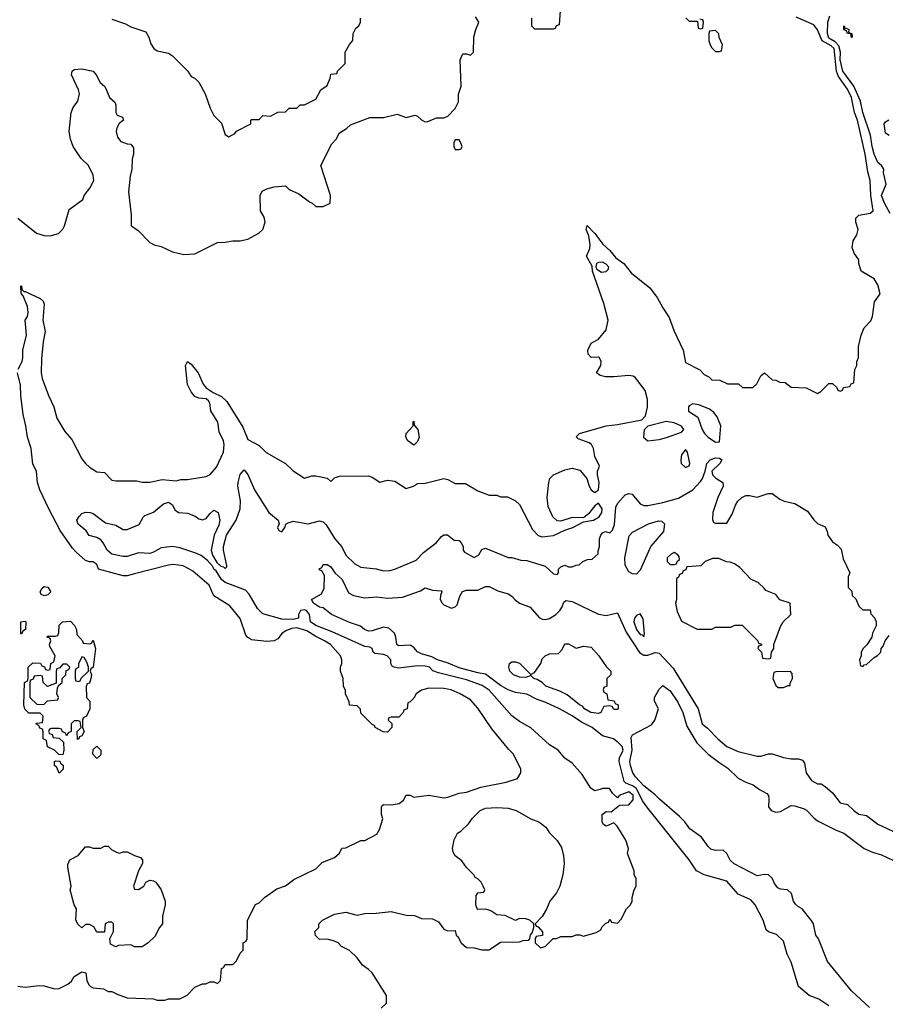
# Model space of a CAD drawing. Header units: inches. Extents: x 1793402 to 1900366, y 320852 to 470679.
# Tile 526 of 604: x 1871261 to 1875855, y 410643 to 415863. Entities that reach past the tile are written whole.
import ezdxf

# ---------------------------------------------------------------- set-up
doc = ezdxf.new("R2010")
doc.units = ezdxf.units.IN
doc.header["$MEASUREMENT"] = 0
doc.layers.add('B8471', color=7, linetype='Continuous')

msp = doc.modelspace()

# ---------------------------------------------------------------- linework, layer by layer
at = {"layer": 'B8471', "color": 4}
for points, elevation in [([(1871251.3, 414810), (1871350, 414731.3), (1871390, 414718), (1871423.1, 414716.9), (1871466, 414730), (1871490, 414752), (1871499, 414770), (1871523.2, 414856.8), (1871595.3, 414910), (1871602, 414930), (1871632.7, 414970), (1871654, 415010), (1871650, 415038), (1871625.2, 415090), (1871586.6, 415126.6), (1871544, 415190), (1871529.2, 415230), (1871522.7, 415270), (1871532.7, 415370), (1871543.3, 415396.7), (1871569.2, 415430), (1871577.2, 415470), (1871573.2, 415490), (1871535.3, 415570), (1871538, 415590), (1871550, 415598), (1871590, 415602.8), (1871650.4, 415590.4), (1871666.8, 415570), (1871686.8, 415530), (1871710.4, 415510.4), (1871718, 415498), (1871736, 415450), (1871765.4, 415425.4), (1871770.6, 415410.6), (1871770.6, 415370.6), (1871776.9, 415356.9), (1871806, 415346), (1871811.3, 415330), (1871787.7, 415312.3), (1871776.4, 415290), (1871772.4, 415270), (1871779.9, 415239.9), (1871797.3, 415217.3), (1871830, 415204.7), (1871850, 415202), (1871863.6, 415183.6), (1871864.7, 415150), (1871856.9, 415123.1), (1871856, 415070), (1871847.1, 415032.9), (1871837.3, 414950), (1871850.9, 414829.1), (1871852, 414770), (1871886.4, 414746.4), (1871950, 414682), (1871974, 414670), (1872010, 414661), (1872070, 414631.3), (1872130, 414618), (1872190, 414622), (1872310, 414681), (1872350, 414682.8), (1872390, 414690.8), (1872430, 414690.8), (1872470, 414698.8), (1872529.3, 414730.7), (1872549.2, 414750.8), (1872562, 414790), (1872556.4, 414816.4), (1872538, 414850), (1872535.3, 414930), (1872546.8, 414953.2), (1872570, 414966), (1872610, 414976), (1872670, 414982), (1872690, 414962), (1872739.8, 414939.8), (1872796.9, 414896.9), (1872810.9, 414890.9), (1872830, 414872), (1872870, 414872), (1872906, 414890), (1872908, 414930), (1872858, 415090), (1872914.6, 415205.4), (1872938, 415230), (1872956.4, 415263.6), (1872993.6, 415286.4), (1873014.6, 415305.4), (1873116.4, 415343.6), (1873190, 415344.7), (1873262, 415362), (1873310, 415344.7), (1873356.9, 415356.9), (1873370, 415352), (1873390, 415332), (1873410, 415322), (1873423.6, 415323.6), (1873470, 415342), (1873510, 415342), (1873530, 415352), (1873570, 415392), (1873587.3, 415427.3), (1873587.3, 415467.3), (1873602, 415510), (1873595.3, 415650), (1873610, 415682), (1873630, 415682), (1873650, 415674), (1873666, 415690), (1873669, 415770), (1873678, 415810), (1873695.3, 415850), (1873677.2, 415877.2)], 264), ([(1871253.2, 414010), (1871273.2, 414050), (1871277.2, 414070), (1871277.2, 414110), (1871297, 414190), (1871289.4, 414270), (1871301.2, 414290), (1871305.2, 414310), (1871302, 414342), (1871279, 414399), (1871268.9, 414411.1), (1871266, 414450), (1871271.1, 414451.1), (1871272.7, 414432.7), (1871282, 414422), (1871290, 414422), (1871370, 414384.7), (1871384.7, 414370), (1871390, 414354), (1871383.1, 414270), (1871396.4, 414210), (1871385.5, 414154.5), (1871375.8, 414064.2), (1871374.9, 413990), (1871380.6, 413960.6), (1871413.7, 413870), (1871440.9, 413810), (1871457, 413750), (1871500.5, 413680.5), (1871536.5, 413636.5), (1871590, 413534.8), (1871610, 413510.8), (1871631, 413490), (1871670, 413466.8), (1871710, 413462), (1871750, 413422), (1871770, 413418), (1871882, 413418), (1871910, 413411), (1871950, 413411), (1872015.5, 413424.5), (1872090, 413418), (1872114.6, 413425.4), (1872150, 413426), (1872250, 413441), (1872270, 413451.3), (1872304, 413490), (1872342, 413570), (1872345.2, 413610), (1872341.2, 413630), (1872318.6, 413678.6), (1872311.8, 413730), (1872274, 413790), (1872269.5, 413829.5), (1872262, 413842), (1872250, 413853.2), (1872210, 413857.2), (1872190, 413865.2), (1872169.3, 413890), (1872149.6, 413929.6), (1872139, 414030), (1872150, 414051.3), (1872170, 414036), (1872207.3, 413990), (1872233.4, 413930), (1872250, 413910.7), (1872286, 413886), (1872330, 413864.9), (1872359.6, 413839.6), (1872443.1, 413703.1), (1872470, 413638), (1872530, 413604.7), (1872567.9, 413567.9), (1872670.6, 413510.6), (1872710, 413472), (1872770, 413432), (1872810, 413444.7), (1872830, 413444.7), (1872891.6, 413431.6), (1872910, 413414), (1872930, 413434), (1872956.4, 413443.6), (1873110, 413444.7), (1873130, 413438), (1873170, 413412), (1873210, 413421), (1873250, 413416), (1873310, 413378), (1873349.3, 413390.7), (1873370, 413404.7), (1873410, 413406), (1873510, 413430.7), (1873530, 413426), (1873570, 413404.7), (1873623.6, 413403.6), (1873690, 413364.7), (1873750, 413342), (1873790, 413342), (1873810, 413334), (1873847.3, 413332.7), (1873890, 413312), (1873910, 413292), (1873979.9, 413159.9), (1874008.8, 413128.8), (1874030, 413121.6), (1874090, 413128.5), (1874150, 413156.3), (1874194, 413170), (1874250, 413201), (1874302, 413210), (1874332.2, 413227.8), (1874346.6, 413250), (1874349.3, 413270), (1874330, 413299), (1874310, 413285.2), (1874276.4, 413243.6), (1874250, 413222), (1874190, 413223.7), (1874130, 413203.7), (1874110, 413207), (1874087, 413227), (1874062.8, 413282.8), (1874057.6, 413330), (1874065.1, 413410), (1874072, 413430), (1874090, 413450.4), (1874150, 413477.1), (1874190, 413485.5), (1874230, 413474), (1874266.8, 413430), (1874279.1, 413390), (1874290, 413371), (1874310, 413356), (1874329.1, 413370.9), (1874333.2, 413410), (1874324, 413450), (1874324, 413470), (1874335.3, 413495.3), (1874310, 413548), (1874302, 413590), (1874291.5, 413611.5), (1874280.1, 413620.1), (1874220.9, 413640.9), (1874210, 413650.8), (1874229.2, 413670), (1874370, 413710.3), (1874430, 413717), (1874558.6, 413741.4), (1874578, 413762), (1874589.1, 413809.1), (1874589.2, 413850), (1874576.5, 413896.5), (1874524.7, 413964.7), (1874513.2, 413973.2), (1874490, 413977.2), (1874410, 413969.5), (1874366, 413970), (1874337.2, 413977.2), (1874318, 413990), (1874341.2, 414030), (1874342.7, 414050), (1874334, 414070), (1874330, 414074), (1874290, 414072), (1874274, 414090), (1874272.8, 414110), (1874290, 414148), (1874329, 414170), (1874370, 414218), (1874379.6, 414270), (1874358.3, 414358.3), (1874297.2, 414530), (1874296.4, 414556.4), (1874265.2, 414610), (1874282.7, 414650), (1874284.5, 414670), (1874277.5, 414717.5), (1874263.7, 414750), (1874268.9, 414771.1), (1874310.6, 414730), (1874351.9, 414671.9), (1874390, 414639.1), (1874420.8, 414600.8), (1874464, 414570), (1874501.6, 414521.6), (1874600.6, 414440.6), (1874640.5, 414390), (1874670, 414334.8), (1874704.4, 414284.4), (1874730, 414211.3), (1874778.8, 414110), (1874790, 414044.7), (1874866, 414006), (1874890, 413982), (1874914, 413970), (1874930, 413954), (1874971.6, 413951.6), (1875012.7, 413932.7), (1875071.6, 413931.6), (1875092.7, 413912.7), (1875147.3, 413912.7), (1875168.4, 413931.6), (1875190, 413974), (1875210, 413991.3), (1875250, 413954), (1875270, 413952), (1875290, 413942), (1875319.6, 413939.6), (1875350, 413914), (1875430, 413912), (1875490, 413882), (1875508.4, 413891.6), (1875550, 413934), (1875570, 413934), (1875592.7, 413912.7), (1875598, 413898), (1875610, 413894), (1875622, 413898), (1875627.3, 413912.7), (1875662, 413918), (1875668, 413932), (1875682, 413938), (1875688.4, 414008.4), (1875698, 414030), (1875698, 414050), (1875707.3, 414072.7), (1875708, 414130), (1875722, 414190), (1875738, 414230), (1875772.9, 414267.1), (1875782, 414290), (1875792.9, 414367.1), (1875822, 414410), (1875810, 414458), (1875790, 414488.7), (1875722, 414530), (1875709, 414570), (1875708.7, 414590), (1875684.7, 414624.7), (1875674.6, 414654.6), (1875679, 414690), (1875698, 414722), (1875705.2, 414750), (1875694, 414790), (1875694, 414810), (1875710, 414826), (1875770, 414837.3), (1875785.2, 414850), (1875772.8, 414930), (1875769.6, 415009.6), (1875756.9, 415056.9), (1875742.6, 415150), (1875702.4, 415330), (1875687, 415370), (1875669.8, 415450), (1875650, 415495.1), (1875602.1, 415562.1), (1875590.7, 415590), (1875578, 415710), (1875563.5, 415723.5), (1875515.6, 415750), (1875490, 415809.6), (1875470, 415834.7), (1875376.9, 415876.9)], 256), ([(1873974, 415870), (1873974, 415830), (1873990, 415814), (1874090, 415814), (1874102, 415818), (1874107.3, 415832.7), (1874122, 415838), (1874128, 415910)], 264), ([(1875875.6, 414835.6), (1875845.6, 414890), (1875829.7, 414930), (1875855.1, 414990), (1875839.5, 415050), (1875841.2, 415070), (1875829, 415090), (1875810, 415105.2), (1875791.2, 415150), (1875779.7, 415190), (1875771.5, 415250), (1875731, 415370), (1875717.7, 415430), (1875682.4, 415510), (1875624.8, 415590), (1875610, 415649), (1875612, 415690), (1875604.1, 415724.1), (1875584.6, 415744.6), (1875550, 415765.4), (1875542.4, 415790), (1875544.2, 415850), (1875556.4, 415883.6)], 252), ([(1871750, 415864.7), (1871821, 415841), (1871850, 415824.7), (1871930, 415798), (1871946, 415770), (1871955.3, 415735.3), (1871972, 415710), (1871990, 415698), (1872050, 415684.7), (1872070, 415671.3), (1872152, 415590), (1872170, 415562), (1872191.1, 415551.1), (1872210.9, 415530.9), (1872244.7, 415470), (1872270, 415394), (1872290, 415354), (1872330, 415314), (1872350, 415254), (1872370, 415242), (1872400.4, 415259.6), (1872410, 415272), (1872486, 415310), (1872486, 415330), (1872490, 415334), (1872530, 415334), (1872550, 415354), (1872590, 415352), (1872628.4, 415371.6), (1872670, 415374), (1872690, 415394), (1872730, 415394), (1872748.4, 415411.6), (1872770, 415412), (1872830, 415442), (1872858, 415490), (1872890, 415514), (1872907.3, 415552.7), (1872910, 415574), (1872942, 415578), (1872946, 415590), (1872986, 415630), (1872986, 415690), (1873008.4, 415731.6), (1873027.3, 415752.7), (1873028, 415790), (1873043.1, 415816.9), (1873058, 415830), (1873068, 415850), (1873068, 415870)], 268), ([(1874792.7, 415872.7), (1874810, 415854), (1874854, 415854), (1874858, 415818), (1874870, 415814), (1874882, 415818), (1874886, 415850), (1874882, 415862), (1874866, 415866)], 264), ([(1875870, 415248), (1875850, 415262), (1875844, 415310), (1875850, 415322), (1875869, 415331)], 248), ([(1871250, 410738.8), (1871290, 410734.8), (1871363.5, 410743.5), (1871390, 410741), (1871444.5, 410724.5), (1871470, 410727.7), (1871515.3, 410750), (1871534.5, 410765.5), (1871550, 410791), (1871590, 410816), (1871611, 410811), (1871616, 410770), (1871626.4, 410746.4), (1871636.9, 410736.9), (1871650, 410731.3), (1871704.7, 410724.7), (1871730, 410712), (1871750, 410712), (1871776.9, 410696.9), (1871830, 410678), (1871970, 410672), (1871990, 410664.7), (1872030, 410664.7), (1872050, 410672), (1872110, 410672), (1872148.4, 410691.6), (1872190, 410734), (1872230, 410752), (1872247.3, 410752.7), (1872270, 410762), (1872290, 410762), (1872310, 410754), (1872326, 410770), (1872330, 410834), (1872342, 410838), (1872350, 410854), (1872390, 410854), (1872410, 410874), (1872430, 410914), (1872446, 410930), (1872446, 410970), (1872462, 410978), (1872466, 410990), (1872468, 411090), (1872510, 411172), (1872530, 411182), (1872558, 411210), (1872624.7, 411255.3), (1872670, 411271.3), (1872714.6, 411305.4), (1872830, 411362), (1872864.7, 411395.3), (1872930, 411422), (1872955.3, 411444.7), (1872969.1, 411470.9), (1872990, 411472), (1873068.9, 411511.1), (1873090, 411512), (1873154.6, 411545.4), (1873168.7, 411570), (1873186, 411626), (1873178, 411650), (1873178, 411690), (1873182, 411698), (1873190, 411702), (1873230, 411701), (1873272.9, 411707.1), (1873294.6, 411725.4), (1873310, 411752), (1873330, 411752), (1873350, 411742), (1873430, 411752), (1873510, 411737.3), (1873530, 411740.7), (1873590, 411762.8), (1873630, 411767.7), (1873704.8, 411795.2), (1873839.3, 411820.7), (1873899, 411841), (1873918, 411870), (1873918, 411890), (1873878, 411970), (1873853.6, 411993.6), (1873763.2, 412103.2), (1873690, 412214), (1873650, 412257.2), (1873595.3, 412290), (1873548, 412310), (1873510, 412317), (1873430, 412319), (1873390, 412308.7), (1873362, 412290), (1873350, 412266), (1873330, 412246), (1873318, 412242), (1873314, 412210), (1873298, 412202), (1873294, 412190), (1873270, 412166), (1873230, 412166), (1873218, 412162), (1873214, 412150), (1873232.7, 412132.7), (1873234, 412110), (1873210, 412086), (1873188.4, 412088.4), (1873146, 412110), (1873142, 412122), (1873130, 412126), (1873070, 412186), (1873067.3, 412207.3), (1873050, 412226), (1873008.7, 412228.7), (1873007.3, 412247.3), (1872988.4, 412288.4), (1872987.3, 412307.3), (1872978, 412330), (1872975.3, 412370), (1872962, 412410), (1872962, 412430), (1872968.7, 412450), (1872968.7, 412470), (1872962, 412490), (1872909.2, 412550), (1872877.2, 412570), (1872830, 412592.8), (1872783, 412623), (1872730, 412638.4), (1872703.8, 412636.2), (1872675.3, 412624.7), (1872653, 412610), (1872630, 412581.2), (1872610, 412569.4), (1872570, 412567), (1872490, 412575.3), (1872468.9, 412588.9), (1872460.2, 412600.2), (1872430, 412688), (1872374.8, 412754.8), (1872290, 412809.2), (1872266, 412866), (1872178.9, 412938.9), (1872154.2, 412954.2), (1872127, 412967), (1872074, 412974), (1872050, 412971.8), (1871870, 412924.5), (1871830, 412915.1), (1871810, 412915.1), (1871678, 412950), (1871670, 412975.3), (1871650, 412988.7), (1871631, 412989), (1871610, 412996), (1871560.5, 413040.5), (1871541, 413061), (1871475.3, 413155.3), (1871414, 413274), (1871367, 413370), (1871355.1, 413410), (1871349.3, 413469.3), (1871330, 413506), (1871320.9, 413590), (1871302, 413650), (1871294, 413710), (1871279.6, 413770), (1871267.3, 413870), (1871265.4, 413925.4), (1871249.6, 413990)], 256), ([(1873176.4, 410623.6), (1873206, 410650), (1873206, 410690), (1873128.7, 410810), (1873110, 410828.7), (1873078, 410850), (1873049.1, 410889.1), (1873008.9, 410928.9), (1872966, 410950), (1872948.4, 410968.4), (1872930, 410978), (1872890, 410988), (1872850, 410986), (1872828.4, 411008.4), (1872826, 411030), (1872846, 411050), (1872846, 411070), (1872866, 411090), (1872930, 411122), (1872990, 411131), (1873050, 411116), (1873090, 411124.7), (1873150, 411126), (1873230, 411136), (1873310, 411116), (1873354, 411114), (1873390, 411098), (1873450, 411096), (1873481, 411081), (1873510, 411042), (1873530, 411032), (1873570, 411034), (1873574, 411010), (1873583.6, 411003.6), (1873602, 410970), (1873630, 410944.7), (1873670, 410942), (1873710, 410932), (1873750, 410932), (1873810, 410972), (1873910, 410974), (1873930, 410982), (1873956.4, 410983.6), (1873966, 410990), (1873968.4, 411011.6), (1873978, 411022), (1873986, 411050), (1873986, 411070), (1873966, 411090), (1873943.6, 411096.4), (1873910, 411098), (1873890, 411088), (1873834.6, 411114.6), (1873790, 411118), (1873758, 411138), (1873732.7, 411147.3), (1873690, 411146), (1873686, 411150), (1873678, 411170), (1873680.4, 411219.6), (1873690, 411234), (1873722, 411238), (1873726, 411250), (1873718, 411270), (1873708, 411290), (1873690, 411308), (1873675.3, 411315.3), (1873668, 411330), (1873629.2, 411369.2), (1873604.7, 411404.7), (1873569.5, 411429.5), (1873559, 411450), (1873555.3, 411470), (1873564.7, 411515.3), (1873582, 411550), (1873599.3, 411560.7), (1873640.2, 411599.8), (1873662, 411630), (1873702, 411670), (1873730, 411682.8), (1873790, 411686.8), (1873850, 411682.8), (1873892, 411670), (1873970, 411626), (1874012, 411610), (1874050, 411582), (1874070, 411552), (1874110, 411512), (1874133.7, 411473.7), (1874144, 411430), (1874146.8, 411390), (1874140.7, 411330), (1874124, 411270), (1874105.8, 411234.2), (1874070.7, 411190), (1874052.8, 411147.2), (1874030, 411108.7), (1873994, 411070), (1873998, 411058), (1874010, 411054), (1874032.7, 411027.3), (1874032.7, 411007.3), (1873998, 411002), (1873994, 410990), (1873994, 410970), (1874022, 410942), (1874046, 410950), (1874088, 410992), (1874107.3, 410992.7), (1874130, 411002), (1874190, 411002), (1874210, 411012), (1874230, 411012), (1874250, 411004.7), (1874316.4, 411023.6), (1874342, 411038), (1874347.3, 411052.7), (1874367.3, 411072.7), (1874382, 411078), (1874390, 411094), (1874398, 411078), (1874430, 411074), (1874450, 411094), (1874478, 411150), (1874498, 411170), (1874508, 411190), (1874508, 411210), (1874518, 411250), (1874528, 411270), (1874528, 411310), (1874518, 411330), (1874518, 411350), (1874483.1, 411443.1), (1874488, 411470), (1874473.6, 411513.6), (1874428.4, 411588.4), (1874410, 411606), (1874370, 411588), (1874356.4, 411596.4), (1874349.2, 411609.2), (1874349.3, 411650), (1874370, 411664.7), (1874396.4, 411663.6), (1874440.4, 411699.6), (1874490, 411700.5), (1874513.3, 411726.7), (1874512.4, 411752.4), (1874490, 411769.7), (1874438, 411750), (1874430, 411738), (1874403.1, 411763.1), (1874387.3, 411787.3), (1874350, 411788), (1874338.8, 411781.2), (1874310, 411775.3), (1874300.2, 411780.2), (1874289.1, 411789.1), (1874242, 411862), (1874190, 411922), (1874150, 411948.7), (1874115.3, 411990), (1874070, 412019), (1873970, 412109), (1873910, 412142.7), (1873870, 412172.7), (1873750, 412309.3), (1873712.5, 412332.5), (1873630, 412363.6), (1873480.1, 412400.1), (1873451.7, 412411.7), (1873433.2, 412430), (1873410, 412436.2), (1873370, 412438), (1873270, 412425.2), (1873246, 412430), (1873235.3, 412435.3), (1873228, 412450), (1873228.7, 412470), (1873208.7, 412490), (1873190, 412498), (1873143.7, 412503.7), (1873135.3, 412510), (1873128.7, 412528.7), (1873116.4, 412536.4), (1873090, 412539.3), (1872917.4, 412617.4), (1872830, 412651.6), (1872802.7, 412670), (1872797.4, 412710), (1872782, 412730), (1872770, 412735.1), (1872748.5, 412730), (1872738.4, 412710), (1872738.8, 412690), (1872710, 412683), (1872650, 412684.5), (1872550, 412713.6), (1872520.8, 412740.8), (1872477.3, 412817.3), (1872458.3, 412838.3), (1872350, 412879.5), (1872330, 412896), (1872301.5, 412941.5), (1872289.5, 412950), (1872284.1, 412964.1), (1872255.5, 412995.5), (1872222, 413022), (1872194.5, 413034.5), (1872110, 413063.7), (1872070, 413069.4), (1872010, 413063.7), (1871970, 413039.3), (1871950, 413032.7), (1871890, 413036), (1871830, 413017), (1871810, 413017), (1871750, 413029.4), (1871725.2, 413050), (1871703.7, 413090), (1871690, 413106), (1871670, 413117.2), (1871629.1, 413129.1), (1871613.2, 413153.2), (1871570, 413188.7), (1871564, 413210), (1871575.3, 413230), (1871590, 413244.7), (1871610, 413251.3), (1871634, 413250), (1871650, 413244.7), (1871716, 413196), (1871770, 413182.8), (1871810, 413161), (1871830, 413161), (1871893.6, 413186.4), (1871914.6, 413225.4), (1871924.7, 413235.3), (1871970, 413251.3), (1872023.2, 413296.8), (1872050, 413306), (1872070, 413291.3), (1872084, 413264), (1872102, 413250), (1872150, 413246), (1872190.5, 413230.5), (1872210, 413216), (1872230, 413211), (1872250, 413218), (1872270, 413244.7), (1872290, 413262), (1872312, 413250), (1872321, 413210), (1872316.8, 413183.2), (1872291, 413130), (1872276, 413050), (1872283.5, 413023.5), (1872306, 412986), (1872326.4, 412966.4), (1872342, 412962), (1872350, 412954), (1872358, 412962), (1872358, 412970), (1872341.2, 413050), (1872341.2, 413070), (1872357.2, 413130), (1872409, 413210), (1872429.3, 413270), (1872431.9, 413311.9), (1872418, 413390), (1872419.5, 413410), (1872430, 413452), (1872450, 413476), (1872470, 413451.3), (1872504.9, 413370), (1872580.7, 413250), (1872631.3, 413210), (1872636, 413190), (1872628, 413170), (1872634.8, 413154.8), (1872650, 413148.4), (1872666, 413170), (1872672.3, 413187.7), (1872683.7, 413196.3), (1872710, 413204.9), (1872790, 413190.8), (1872850, 413206.8), (1872870, 413201), (1872885.2, 413185.2), (1872930.8, 413110), (1872967.7, 413067.7), (1872990, 413024.7), (1873038, 412978), (1873070, 412961), (1873150.9, 412950.9), (1873190, 412941), (1873222.8, 412942.8), (1873250, 412950.7), (1873362, 412998), (1873402, 413038), (1873468, 413090), (1873496.4, 413123.6), (1873510, 413132), (1873528.4, 413131.6), (1873563.6, 413103.6), (1873590, 413102), (1873602, 413090), (1873612, 413070), (1873612, 413050), (1873619.6, 413039.6), (1873670, 413012), (1873694.6, 413025.4), (1873710, 413054), (1873730, 413062), (1873850, 413011.3), (1873870, 413011.3), (1873916.9, 412996.9), (1873950, 412996), (1874046.4, 412966.4), (1874090, 412924.7), (1874110, 412922), (1874118, 412930), (1874118, 412950), (1874130, 412962), (1874150, 412971.3), (1874170, 412962), (1874190, 412962), (1874210, 412972), (1874227.3, 412972.7), (1874246, 412990), (1874270, 413002), (1874296.4, 413003.6), (1874328, 413032), (1874328, 413048), (1874335.3, 413070), (1874335.3, 413110), (1874342, 413130), (1874350, 413142), (1874366, 413150), (1874390, 413142), (1874403.1, 413156.9), (1874413.3, 413186.7), (1874421.5, 413278.5), (1874430, 413297.3), (1874470, 413344), (1874490, 413350.8), (1874506.8, 413346.8), (1874550, 413296), (1874570, 413286.8), (1874590, 413286.8), (1874670, 413302.8), (1874753.2, 413326.8), (1874830, 413370.8), (1874870, 413414.8), (1874880.9, 413430), (1874895.3, 413470), (1874903.7, 413510), (1874921.2, 413530), (1874950, 413539.3), (1874970, 413539.1), (1874982.8, 413530), (1874972.7, 413510), (1874930.5, 413470), (1874933, 413450), (1874951.6, 413431.6), (1874987.7, 413410), (1874990.7, 413390), (1874961.6, 413330), (1874936, 413250), (1874932.7, 413212.7), (1874938, 413198), (1874950, 413194), (1875010, 413194), (1875038, 413242), (1875055.3, 413290), (1875068.7, 413310), (1875089.4, 413330.6), (1875110, 413341), (1875130, 413341), (1875170, 413331.3), (1875228.9, 413351.1), (1875250, 413351), (1875290, 413321), (1875314, 413310), (1875370, 413298), (1875437.3, 413257.3), (1875470.9, 413210.9), (1875490, 413192), (1875530, 413174), (1875542, 413150), (1875544.7, 413130), (1875570, 413094), (1875596.9, 413076.9), (1875615.3, 413055.3), (1875625.4, 413005.4), (1875662, 412930), (1875652, 412910), (1875652.7, 412852.7), (1875672.7, 412832.7), (1875674, 412810), (1875692.7, 412792.7), (1875710, 412754), (1875730, 412734), (1875770, 412734), (1875772.7, 412712.7), (1875794, 412690), (1875802, 412670), (1875802, 412650), (1875782, 412610), (1875778, 412590), (1875751.1, 412548.9), (1875732, 412530), (1875722, 412510), (1875722, 412490), (1875712, 412470), (1875718, 412438), (1875730, 412434), (1875738, 412442), (1875750, 412444.7), (1875790, 412482), (1875808.4, 412491.6), (1875826, 412510), (1875828, 412530), (1875839, 412541), (1875848.7, 412570), (1875870, 412598)], 252), ([(1875550, 410635.3), (1875498, 410670), (1875446, 410690), (1875390, 410738), (1875350, 410866), (1875328.9, 410908.9), (1875310, 410978), (1875273.6, 411013.6), (1875230, 411028), (1875218, 411038), (1875202, 411090), (1875159, 411170), (1875137.2, 411197.2), (1875070, 411228), (1875010, 411295.3), (1874889.5, 411329.5), (1874849, 411350), (1874809.2, 411410), (1874590, 411682.7), (1874562.6, 411722.6), (1874530, 411787.3), (1874510, 411800.7), (1874474.8, 411814.8), (1874464.7, 411824.7), (1874438.9, 411930), (1874440.5, 411950), (1874459.7, 411990), (1874455.1, 412010), (1874435.6, 412030), (1874409, 412050), (1874350, 412066), (1874296, 412110), (1874238.4, 412138.4), (1874190, 412172), (1874122, 412210), (1874050, 412243.7), (1874000.1, 412260.1), (1873950, 412287.8), (1873890, 412296.9), (1873849.8, 412309.8), (1873810, 412333.7), (1873730, 412394), (1873690, 412400.4), (1873590, 412427.4), (1873532.3, 412452.3), (1873476, 412470), (1873445.7, 412485.7), (1873390, 412500.5), (1873370, 412511.8), (1873350, 412535.1), (1873330, 412546.3), (1873270, 412542.9), (1873259.3, 412550), (1873255.4, 412590), (1873247.1, 412610), (1873217.2, 412637.2), (1873190, 412642.7), (1873130, 412623.1), (1873110, 412621.6), (1873089, 412630), (1873067.2, 412647.2), (1873010, 412666.6), (1872914, 412710), (1872870, 412745.2), (1872850, 412749.3), (1872819, 412770), (1872808, 412790), (1872860.2, 412819.8), (1872875.3, 412850), (1872876.4, 412916.4), (1872862, 412942), (1872850, 412946), (1872848.9, 412951.1), (1872862, 412958), (1872870, 412974), (1872890, 412974), (1872910, 412962), (1872930.6, 412930.6), (1872970, 412894.8), (1873004.5, 412824.5), (1873030.5, 412810.5), (1873090, 412798), (1873150, 412803), (1873210, 412796), (1873290, 412801), (1873384.7, 412835.3), (1873410, 412851.3), (1873450, 412838.8), (1873494.8, 412834.8), (1873498, 412830), (1873490.7, 412810), (1873490.5, 412790), (1873500.5, 412770), (1873510, 412760.5), (1873550, 412742.8), (1873569.3, 412750.7), (1873579.3, 412760.7), (1873593.6, 412806.4), (1873608.7, 412831.3), (1873630, 412838), (1873690, 412838), (1873730, 412858.8), (1873750, 412858.8), (1873795.5, 412835.5), (1873850, 412819.1), (1873870, 412806.8), (1873887, 412787), (1873910, 412770.4), (1873967.7, 412747.7), (1874014.2, 412694.2), (1874030, 412684.4), (1874050, 412682.6), (1874070, 412687.6), (1874103.6, 412710), (1874124.5, 412730), (1874137.2, 412750), (1874144.7, 412775.3), (1874156.4, 412783.6), (1874190, 412779.1), (1874330, 412710.6), (1874370, 412704), (1874430, 412718), (1874476, 412616), (1874547.4, 412507.4), (1874570, 412493.4), (1874590, 412494.3), (1874630, 412508.4), (1874650, 412504.9), (1874725.5, 412425.5), (1874857.3, 412210), (1874878, 412130), (1874907.5, 412107.5), (1874961, 412050), (1875010, 412010.8), (1875070, 411984), (1875170, 411958), (1875190, 411958), (1875230, 411971.3), (1875250, 411971.3), (1875310, 411951.3), (1875350, 411944.7), (1875390, 411944.7), (1875410, 411938), (1875421, 411921), (1875431, 411870), (1875458, 411830), (1875490, 411811.3), (1875510, 411811.3), (1875530, 411798), (1875570, 411764.7), (1875610, 411712), (1875650, 411702), (1875682, 411670), (1875710, 411651.3), (1875750, 411644.7), (1875810, 411598), (1875890, 411561)], 248), ([(1875766.3, 410626.3), (1875670, 410714), (1875544, 410870), (1875495.3, 410990), (1875482, 411010), (1875469, 411070), (1875457.2, 411090), (1875409.5, 411149.5), (1875390, 411159.5), (1875374.3, 411174.3), (1875363.6, 411190), (1875352.4, 411230), (1875332, 411250), (1875293.6, 411253.6), (1875280.8, 411260.8), (1875263, 411283), (1875250, 411312.7), (1875230, 411329.6), (1875210, 411331.6), (1875170, 411324.7), (1875047.8, 411387.8), (1875027.3, 411407.3), (1875010, 411442.7), (1874990, 411459.6), (1874950, 411459.3), (1874925.1, 411465.1), (1874910, 411479), (1874876, 411530), (1874813.3, 411573.3), (1874787, 411610), (1874758.8, 411638.8), (1874652.3, 411730), (1874630, 411754.5), (1874570, 411802), (1874524.5, 411850), (1874512, 411870), (1874499.6, 411910), (1874495.1, 411930), (1874508.5, 411990), (1874502, 412058), (1874508.7, 412071.3), (1874610, 412124.7), (1874628.7, 412150), (1874648, 412210), (1874626, 412250), (1874626, 412270), (1874650, 412314), (1874670, 412334), (1874710, 412304.7), (1874750, 412244.7), (1874775.5, 412190), (1874796.9, 412116.9), (1874850.5, 412030), (1874910.7, 411970), (1874966.3, 411926.3), (1875014.9, 411894.9), (1875070, 411842), (1875110, 411820.7), (1875150, 411806.8), (1875182, 411782), (1875221.4, 411761.4), (1875230.5, 411750.5), (1875233, 411733), (1875230.7, 411690), (1875244.7, 411670), (1875270, 411662), (1875294.8, 411665.2), (1875350, 411697.3), (1875370, 411696.3), (1875419.9, 411679.9), (1875432.5, 411672.5), (1875470, 411631), (1875490, 411616), (1875590, 411566), (1875630, 411551), (1875738, 411470), (1875782, 411450), (1875830, 411436), (1875890, 411406.8)], 244)]:
    msp.add_lwpolyline(points, dxfattribs=dict(at, elevation=elevation))
for points, elevation in [([(1875634, 415814), (1875642, 415818), (1875656, 415810), (1875654, 415794), (1875672, 415790), (1875674, 415770), (1875670, 415768.7), (1875667.3, 415787.3), (1875650, 415788.7), (1875643.1, 415803.1), (1875630, 415809), (1875629.5, 415830.5), (1875634, 415826)], 248), ([(1874950, 415806), (1874918, 415802), (1874914, 415790), (1874914, 415750), (1874922, 415730), (1874930, 415714), (1874950, 415694), (1874970, 415694), (1874982, 415698), (1874986, 415730), (1874968.4, 415768.4), (1874967.3, 415787.3)], 264), ([(1873590, 415226), (1873570, 415226), (1873562, 415210), (1873562, 415190), (1873570, 415174), (1873590, 415174), (1873602, 415178), (1873606, 415190), (1873596.4, 415216.4)], 264), ([(1874350, 414577), (1874330, 414576), (1874318, 414570), (1874314.8, 414550), (1874321.1, 414541.1), (1874345.1, 414525.1), (1874370, 414528.2), (1874381.2, 414538.8), (1874383.7, 414550), (1874370, 414566)], 256), ([(1874830, 413826.6), (1874810, 413815.1), (1874805.7, 413810), (1874807, 413787), (1874856, 413756), (1874879, 413690), (1874890.3, 413670), (1874910, 413650.3), (1874950, 413622.8), (1874970, 413624.7), (1874977, 413710), (1874957.7, 413757.7), (1874940.5, 413780.5), (1874918.3, 413798.3), (1874861.3, 413821.3)], 256), ([(1873350, 413608), (1873318, 413630), (1873308, 413650), (1873308.7, 413670), (1873346, 413710), (1873346, 413730), (1873350, 413734), (1873352.7, 413712.7), (1873371.3, 413690), (1873378, 413650), (1873370, 413626)], 256), ([(1874687.5, 413732.5), (1874590, 413708.7), (1874570.9, 413689.1), (1874567.3, 413650), (1874590, 413631), (1874650, 413637.3), (1874690, 413647.7), (1874770, 413676), (1874781.2, 413690), (1874770, 413708.7), (1874730, 413726)], 256), ([(1874790, 413584), (1874770, 413555.3), (1874764.9, 413530), (1874767.3, 413510), (1874790, 413488.4), (1874810, 413498), (1874813.3, 413510), (1874801.2, 413570)], 256), ([(1874530, 412923.7), (1874510, 412925.1), (1874490, 412935.1), (1874469.7, 412970.3), (1874468.2, 413010), (1874492.5, 413127.5), (1874510, 413146), (1874594, 413190), (1874646.8, 413206.8), (1874664, 413204), (1874678.8, 413190), (1874674, 413150), (1874607.3, 413072.7), (1874550, 412944)], 248), ([(1874730, 413038), (1874714, 413030), (1874694, 413010), (1874694, 412990), (1874710, 412974), (1874730, 412974), (1874742, 412978), (1874746, 412990), (1874758, 413002), (1874756.4, 413016.4), (1874750, 413026)], 252), ([(1874967.3, 413007.3), (1874932.7, 413007.3), (1874894, 412990), (1874871.6, 412968.4), (1874798, 412962), (1874792.7, 412947.3), (1874778, 412942), (1874772.7, 412927.3), (1874758, 412922), (1874752.7, 412907.3), (1874742, 412898), (1874742, 412790), (1874738, 412770), (1874745.4, 412725.4), (1874770, 412674), (1874852.7, 412632.7), (1874930, 412632), (1874950, 412642), (1875030, 412642), (1875052.7, 412652.7), (1875090, 412654), (1875174, 412570), (1875178, 412558), (1875192.7, 412552.7), (1875192.7, 412547.3), (1875178, 412542), (1875174, 412530), (1875194, 412510), (1875198, 412478), (1875230, 412474), (1875242, 412478), (1875246, 412510), (1875258, 412530), (1875258, 412550), (1875294.6, 412645.4), (1875308.9, 412671.1), (1875348, 412710), (1875346, 412770), (1875290, 412788), (1875270, 412815.3), (1875216.4, 412836.4), (1875208, 412850), (1875178, 412878), (1875136.4, 412896.4), (1875078, 412958), (1875050, 412978), (1875027.3, 412987.3), (1875008.4, 412988.4)], 252), ([(1871390, 412808), (1871375.3, 412815.3), (1871368.7, 412830), (1871379, 412850), (1871390, 412857.3), (1871410, 412854), (1871426, 412830), (1871410, 412814)], 256), ([(1874550, 412713.2), (1874530, 412705.2), (1874520.5, 412690), (1874517.1, 412670), (1874530, 412630.8), (1874550, 412604), (1874561, 412601), (1874570, 412592), (1874573.8, 412606.2), (1874566.6, 412686.6)], 252), ([(1871270, 412606), (1871266, 412610), (1871266, 412670), (1871290, 412674), (1871294, 412670), (1871292, 412630), (1871278, 412622)], 256), ([(1871630, 412554), (1871642, 412558), (1871650, 412574), (1871662, 412530), (1871651, 412430), (1871638, 412422), (1871634, 412410), (1871642, 412390), (1871638, 412370), (1871630, 412346), (1871618, 412342), (1871612.7, 412327.3), (1871614, 412270), (1871632, 412250), (1871632, 412210), (1871614, 412170), (1871598, 412162), (1871594, 412150), (1871594, 412110), (1871602, 412090), (1871590, 412066), (1871578, 412062), (1871574, 412050), (1871567.3, 412047.3), (1871566, 412090), (1871586, 412110), (1871582, 412142), (1871570, 412146), (1871550, 412146), (1871534, 412130), (1871534, 412090), (1871518, 412082), (1871510, 412066), (1871502, 412082), (1871487.3, 412087.3), (1871482, 412102), (1871470, 412106), (1871430, 412106), (1871418, 412102), (1871414, 412090), (1871418, 412078), (1871432.7, 412072.7), (1871438, 412058), (1871470, 412054), (1871492.7, 412032.7), (1871494, 411990), (1871490, 411966), (1871467.3, 411967.3), (1871446, 411990), (1871408.9, 412008.9), (1871402, 412042), (1871386, 412050), (1871386, 412090), (1871382, 412102), (1871367.3, 412107.3), (1871362, 412122), (1871346, 412130), (1871350, 412134), (1871382, 412138), (1871386, 412170), (1871370, 412186), (1871310, 412186), (1871288.4, 412208.4), (1871282, 412230), (1871286, 412350), (1871302, 412358), (1871306, 412370), (1871306, 412430), (1871330, 412454), (1871371.6, 412451.6), (1871378, 412438), (1871392.7, 412432.7), (1871398, 412418), (1871410, 412414), (1871422, 412418), (1871426, 412450), (1871442, 412458), (1871448, 412490), (1871420.4, 412540.4), (1871418, 412550), (1871426, 412570), (1871422, 412582), (1871406, 412590), (1871410, 412594), (1871450, 412594), (1871462, 412598), (1871467.3, 412612.7), (1871470, 412654), (1871488.4, 412671.6), (1871530, 412674), (1871551.6, 412651.6), (1871562, 412630), (1871563.6, 412603.6), (1871594, 412570), (1871598, 412558)], 256), ([(1874210, 412532), (1874250, 412541), (1874290, 412536), (1874330.7, 412490), (1874370, 412434), (1874394, 412410), (1874394, 412390), (1874374, 412370), (1874374, 412330), (1874358, 412322), (1874354, 412310), (1874358, 412298), (1874374, 412290), (1874378, 412258), (1874412.7, 412252.7), (1874418, 412238), (1874434, 412230), (1874434, 412210), (1874430, 412206), (1874410, 412206), (1874402, 412222), (1874390, 412226), (1874358, 412222), (1874342, 412190), (1874330, 412184), (1874289, 412190), (1874255.3, 412210), (1874243.7, 412223.7), (1874229.2, 412230), (1874163.7, 412283.7), (1874124.1, 412304.1), (1874049.5, 412329.5), (1874030, 412348.7), (1874004.7, 412364.7), (1873986, 412370), (1873970, 412386), (1873943.6, 412376.4), (1873910, 412377.2), (1873878, 412390), (1873859, 412410), (1873854, 412430), (1873858, 412450), (1873870, 412458), (1873890, 412458), (1873910, 412451), (1873970, 412392), (1873990, 412402), (1874024, 412450), (1874030, 412474), (1874046, 412490), (1874070, 412502), (1874116.4, 412503.6), (1874136.4, 412523.6), (1874150, 412554), (1874170, 412554)], 244), ([(1871590, 412486), (1871572.7, 412447.3), (1871572, 412428), (1871558, 412422), (1871554, 412410), (1871554, 412370), (1871558, 412358), (1871570, 412354), (1871582, 412358), (1871587.3, 412372.7), (1871626, 412410), (1871626, 412430), (1871616.4, 412456.4), (1871602, 412482)], 256), ([(1871510, 412446), (1871490, 412446), (1871472.7, 412427.3), (1871458, 412422), (1871454, 412410), (1871454, 412346), (1871408.4, 412328.4), (1871386, 412350), (1871382, 412382), (1871370, 412386), (1871338, 412382), (1871332.7, 412367.3), (1871318, 412362), (1871314, 412350), (1871314, 412270), (1871352.7, 412232.7), (1871390, 412234), (1871408.4, 412251.6), (1871462, 412258), (1871466, 412270), (1871458, 412290), (1871460.4, 412319.6), (1871466, 412334), (1871486, 412350), (1871486, 412370), (1871506, 412390), (1871507.3, 412412.7), (1871522, 412418), (1871526, 412430)], 256), ([(1875347.3, 412407.3), (1875270, 412406), (1875258, 412402), (1875254, 412370), (1875270, 412334), (1875282, 412322), (1875310, 412322), (1875334, 412334), (1875346, 412334), (1875346, 412346), (1875358, 412370), (1875356.4, 412396.4)], 252), ([(1871670, 411946), (1871648.7, 411970), (1871650, 411994), (1871670, 412012), (1871691.3, 411990), (1871690, 411966)], 256), ([(1871470, 411868), (1871458, 411898), (1871446, 411910), (1871446, 411930), (1871450, 411934), (1871472.7, 411932.7), (1871478, 411918), (1871491.6, 411911.6), (1871492, 411890)], 256), ([(1871790, 411444.7), (1871810, 411451.3), (1871830, 411451), (1871870, 411431.3), (1871902, 411422), (1871912, 411410), (1871911.3, 411390), (1871891.3, 411350), (1871864.7, 411270), (1871870, 411254), (1871890, 411252), (1871918, 411270), (1871928.9, 411291.1), (1871950, 411302), (1871970, 411298), (1871982, 411290), (1872010.9, 411250.9), (1872032, 411190), (1872032, 411170), (1872018, 411110), (1872018, 411070), (1872002, 411050), (1871976.9, 411003.1), (1871942, 410970), (1871910, 410948.7), (1871870, 410948.7), (1871850, 410958), (1871784.7, 410955.3), (1871770, 410948.7), (1871742, 410962), (1871738, 410990), (1871758, 411030), (1871758, 411070), (1871750, 411078), (1871730, 411078), (1871714, 411070), (1871710, 411026), (1871670, 411026), (1871654.6, 411054.6), (1871630, 411066), (1871610, 411066), (1871590, 411048), (1871570, 411066), (1871558, 411090), (1871562, 411150), (1871549, 411170), (1871529, 411250), (1871534, 411270), (1871515.3, 411370), (1871516.4, 411383.6), (1871526, 411410), (1871570, 411432), (1871610, 411478), (1871630, 411478), (1871650, 411471.3), (1871690, 411471.3), (1871710, 411482), (1871730, 411482), (1871750, 411462), (1871774, 411450)], 256)]:
    msp.add_lwpolyline(points, close=True, dxfattribs=dict(at, elevation=elevation))

doc.saveas('drawing.dxf')
